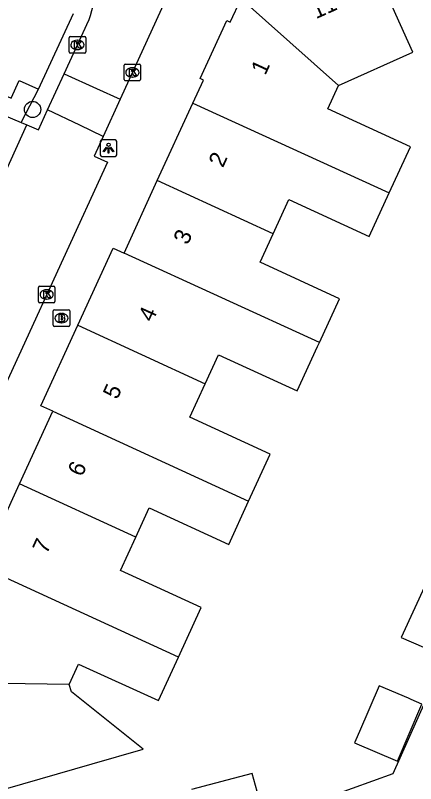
# Model space of a CAD drawing. Extents: x 161845 to 162341, y 381620 to 382158.
# Drawn here: x 162223.68 to 162247.81, y 381676.99 to 381723.31 of the extents above; entities that cross this region are included whole.
import ezdxf

# ---------------------------------------------------------------- set-up
doc = ezdxf.new("R2010")
doc.units = 0
for name, color, linetype in [('IMGEO_Boom', 7, 'Continuous'), ('IMGEO_Brandkraan', 7, 'Continuous'), ('IMGEO_Kolk', 7, 'Continuous'), ('IMGEO_Lichtpunt', 7, 'Continuous'), ('IMGEO_Pand', 7, 'Continuous'), ('IMGEO_Pand_nummerreeks', 7, 'Continuous'), ('IMGEO_Rijbaan_lokaal_open', 7, 'Continuous'), ('IMGEO_Voetpad_open', 7, 'Continuous')]:
    doc.layers.add(name, color=color, linetype=linetype)

msp = doc.modelspace()

# ---------------------------------------------------------------- linework, layer by layer
at = {"layer": 'IMGEO_Boom'}
msp.add_circle((162224.72, 381717.638), 0.489, dxfattribs=at)
at = {"layer": 'IMGEO_Brandkraan'}
for p, q in [((162225.961, 381704.637), (162225.961, 381705.489)), ((162226.036, 381705.563), (162226.888, 381705.563)), ((162226.449, 381705.343), (162226.474, 381705.343)), ((162226.962, 381705.489), (162226.962, 381704.637)), ((162226.472, 381704.783), (162226.447, 381704.783)), ((162226.888, 381704.563), (162226.036, 381704.563))]:
    msp.add_line(p, q, dxfattribs=at)
for points in [[(162225.961, 381704.637), (162225.961, 381705.489)], [(162226.036, 381705.563), (162226.888, 381705.563)], [(162226.309, 381705.263), (162226.309, 381704.863), (162226.522, 381704.863)], [(162226.54, 381705.263), (162226.309, 381705.263)], [(162226.488, 381705.182), (162226.434, 381705.182), (162226.434, 381705.106)], [(162226.962, 381705.489), (162226.962, 381704.637)], [(162226.434, 381705.106), (162226.487, 381705.106)], [(162226.496, 381705.03), (162226.434, 381705.03), (162226.434, 381704.949)], [(162226.434, 381704.949), (162226.496, 381704.949)], [(162226.888, 381704.563), (162226.036, 381704.563)]]:
    msp.add_lwpolyline(points, dxfattribs=at)
for centre, radius, start, end in [((162226.038, 381705.487), 0.0765, 91.552, 178.448), ((162226.038, 381705.487), 0.0765, 91.552, 178.448), ((162226.489, 381705.144), 0.0379, 267.8285, 90.9355), ((162226.544, 381705.118), 0.145, 59.4692, 91.5367), ((162226.569, 381705.165), 0.0922, 285.5137, 58.1501), ((162226.886, 381705.487), 0.0765, 1.552, 88.448), ((162226.886, 381705.487), 0.0765, 1.552, 88.448), ((162226.497, 381704.989), 0.0404, 269.8759, 90.5077), ((162226.528, 381705.114), 0.251, 268.6676, 293.5347), ((162226.574, 381704.973), 0.105, 301.3115, 78.989), ((162226.038, 381704.639), 0.0765, 181.552, 268.448), ((162226.038, 381704.639), 0.0765, 181.552, 268.448), ((162226.886, 381704.639), 0.0765, 271.552, 358.448), ((162226.886, 381704.639), 0.0765, 271.552, 358.448)]:
    msp.add_arc(centre, radius, start, end, dxfattribs=at)
for centre, major_axis, ratio, start_param, end_param in [((162226.448, 381705.063), (-0.387, 0.002), 0.722429, 4.712389, 7.853982), ((162226.473, 381705.063), (-0.39, 0.002), 0.717154, 1.570796, 4.712389)]:
    msp.add_ellipse(centre, major_axis=major_axis, ratio=ratio, start_param=start_param, end_param=end_param, dxfattribs=at)
at = {"layer": 'IMGEO_Kolk'}
for p, q in [((162226.922, 381721.104), (162226.922, 381721.956)), ((162226.997, 381722.03), (162227.849, 381722.03)), ((162227.923, 381721.956), (162227.923, 381721.104)), ((162227.41, 381721.81), (162227.435, 381721.81)), ((162227.849, 381721.03), (162226.997, 381721.03)), ((162227.433, 381721.25), (162227.408, 381721.25)), ((162230.233, 381719.448), (162230.233, 381720.3)), ((162230.308, 381720.374), (162231.16, 381720.374)), ((162230.721, 381720.154), (162230.746, 381720.154)), ((162231.234, 381720.3), (162231.234, 381719.448)), ((162230.744, 381719.594), (162230.719, 381719.594)), ((162231.16, 381719.374), (162230.308, 381719.374)), ((162225.067, 381706.061), (162225.067, 381706.913)), ((162225.142, 381706.987), (162225.994, 381706.987)), ((162225.555, 381706.767), (162225.58, 381706.767)), ((162226.068, 381706.913), (162226.068, 381706.061)), ((162225.578, 381706.207), (162225.553, 381706.207)), ((162225.994, 381705.987), (162225.142, 381705.987))]:
    msp.add_line(p, q, dxfattribs=at)
for points in [[(162226.922, 381721.104), (162226.922, 381721.956)], [(162226.997, 381722.03), (162227.849, 381722.03)], [(162227.923, 381721.956), (162227.923, 381721.104)], [(162227.243, 381721.73), (162227.366, 381721.73), (162227.366, 381721.579), (162227.496, 381721.73), (162227.66, 381721.73), (162227.514, 381721.579), (162227.667, 381721.33), (162227.515, 381721.33), (162227.43, 381721.494), (162227.366, 381721.427), (162227.366, 381721.33), (162227.243, 381721.33), (162227.243, 381721.73)], [(162227.849, 381721.03), (162226.997, 381721.03)], [(162230.233, 381719.448), (162230.233, 381720.3)], [(162230.308, 381720.374), (162231.16, 381720.374)], [(162230.554, 381720.074), (162230.677, 381720.074), (162230.677, 381719.923), (162230.807, 381720.074), (162230.971, 381720.074), (162230.825, 381719.923), (162230.978, 381719.674), (162230.826, 381719.674), (162230.741, 381719.838), (162230.677, 381719.771), (162230.677, 381719.674), (162230.554, 381719.674), (162230.554, 381720.074)], [(162231.234, 381720.3), (162231.234, 381719.448)], [(162231.16, 381719.374), (162230.308, 381719.374)], [(162225.067, 381706.061), (162225.067, 381706.913)], [(162225.142, 381706.987), (162225.994, 381706.987)], [(162225.388, 381706.687), (162225.511, 381706.687), (162225.511, 381706.536), (162225.641, 381706.687), (162225.805, 381706.687), (162225.659, 381706.536), (162225.812, 381706.287), (162225.66, 381706.287), (162225.575, 381706.451), (162225.511, 381706.384), (162225.511, 381706.287), (162225.388, 381706.287), (162225.388, 381706.687)], [(162226.068, 381706.913), (162226.068, 381706.061)], [(162225.994, 381705.987), (162225.142, 381705.987)]]:
    msp.add_lwpolyline(points, dxfattribs=at)
for centre, start, end in [((162226.999, 381721.954), 91.552, 178.448), ((162226.999, 381721.954), 91.552, 178.448), ((162227.847, 381721.954), 1.552, 88.448), ((162227.847, 381721.954), 1.552, 88.448), ((162226.999, 381721.106), 181.552, 268.448), ((162226.999, 381721.106), 181.552, 268.448), ((162227.847, 381721.106), 271.552, 358.448), ((162227.847, 381721.106), 271.552, 358.448), ((162230.31, 381720.298), 91.552, 178.448), ((162230.31, 381720.298), 91.552, 178.448), ((162231.158, 381720.298), 1.552, 88.448), ((162231.158, 381720.298), 1.552, 88.448), ((162230.31, 381719.45), 181.552, 268.448), ((162230.31, 381719.45), 181.552, 268.448), ((162231.158, 381719.45), 271.552, 358.448), ((162231.158, 381719.45), 271.552, 358.448), ((162225.144, 381706.911), 91.552, 178.448), ((162225.144, 381706.911), 91.552, 178.448), ((162225.992, 381706.911), 1.552, 88.448), ((162225.992, 381706.911), 1.552, 88.448), ((162225.144, 381706.063), 181.552, 268.448), ((162225.144, 381706.063), 181.552, 268.448), ((162225.992, 381706.063), 271.552, 358.448), ((162225.992, 381706.063), 271.552, 358.448)]:
    msp.add_arc(centre, 0.0765, start, end, dxfattribs=at)
for centre, major_axis, ratio, start_param, end_param in [((162227.409, 381721.53), (-0.387, 0.002), 0.722429, 4.712389, 7.853982), ((162227.434, 381721.53), (-0.39, 0.002), 0.717154, 1.570796, 4.712389), ((162230.72, 381719.874), (-0.387, 0.002), 0.722429, 4.712389, 7.853982), ((162230.745, 381719.874), (-0.39, 0.002), 0.717154, 1.570796, 4.712389), ((162225.554, 381706.487), (-0.387, 0.002), 0.722429, 4.712389, 7.853982), ((162225.579, 381706.487), (-0.39, 0.002), 0.717154, 1.570796, 4.712389)]:
    msp.add_ellipse(centre, major_axis=major_axis, ratio=ratio, start_param=start_param, end_param=end_param, dxfattribs=at)
at = {"layer": 'IMGEO_Lichtpunt'}
for p, q in [((162228.797, 381715.709), (162228.797, 381714.902)), ((162228.797, 381715.709), (162228.797, 381714.902)), ((162229.699, 381715.804), (162228.891, 381715.804)), ((162229.699, 381715.804), (162228.891, 381715.804)), ((162229.793, 381714.902), (162229.793, 381715.709)), ((162229.793, 381714.902), (162229.793, 381715.709)), ((162228.891, 381714.808), (162229.699, 381714.808)), ((162228.891, 381714.808), (162229.699, 381714.808))]:
    msp.add_line(p, q, dxfattribs=at)
for points in [[(162229.171, 381715.373), (162229.21, 381715.345), (162229.022, 381715.083), (162228.984, 381715.11), (162229.171, 381715.373)], [(162229.383, 381715.345), (162229.421, 381715.372), (162229.608, 381715.11), (162229.569, 381715.082), (162229.383, 381715.345)], [(162229.273, 381715.325), (162229.32, 381715.325), (162229.32, 381715.003), (162229.273, 381715.003), (162229.273, 381715.325)]]:
    msp.add_lwpolyline(points, dxfattribs=at)
msp.add_circle((162229.296, 381715.507), 0.0994, dxfattribs=at)
for centre, start, end in [((162228.891, 381715.709), 90, 180), ((162228.891, 381715.709), 90, 180), ((162229.699, 381715.709), 0, 90), ((162229.699, 381715.709), 0, 90), ((162228.891, 381714.902), 180, 270), ((162228.891, 381714.902), 180, 270), ((162229.699, 381714.902), 270, 0), ((162229.699, 381714.902), 270, 360)]:
    msp.add_arc(centre, 0.0946, start, end, dxfattribs=at)
at = {"layer": 'IMGEO_Pand'}
for points in [[(162243.163, 381719.077), (162247.644, 381721.087), (162246.626, 381723.357), (162244.58, 381727.919)], [(162234.385, 381718.026), (162235.02, 381719.411), (162234.828, 381719.499), (162236.434, 381722.999), (162236.636, 381722.907), (162237.284, 381724.32)], [(162237.284, 381724.32), (162243.163, 381719.077)], [(162246.212, 381712.603), (162247.491, 381715.391), (162242.518, 381717.672), (162243.163, 381719.077)], [(162232.239, 381713.348), (162234.385, 381718.026)], [(162234.385, 381718.026), (162246.212, 381712.603)], [(162230.236, 381708.982), (162232.239, 381713.348)], [(162239.218, 381710.147), (162232.239, 381713.348)], [(162239.218, 381710.147), (162240.16, 381712.2), (162245.008, 381709.977), (162246.212, 381712.603)], [(162242.011, 381703.581), (162243.225, 381706.227), (162238.429, 381708.427), (162239.218, 381710.147)], [(162227.443, 381704.63), (162229.578, 381709.284), (162230.236, 381708.982)], [(162242.011, 381703.581), (162230.236, 381708.982)], [(162225.943, 381699.441), (162225.216, 381699.774), (162227.443, 381704.63)], [(162227.443, 381704.63), (162235.13, 381701.105)], [(162235.13, 381701.105), (162235.93, 381702.85), (162240.677, 381700.672), (162241.902, 381703.343), (162242.011, 381703.581)], [(162237.74, 381694.032), (162239.037, 381696.86), (162234.201, 381699.079), (162235.13, 381701.105)], [(162223.935, 381695.062), (162225.943, 381699.441)], [(162225.943, 381699.441), (162237.74, 381694.032)], [(162221.645, 381690.069), (162223.935, 381695.062)], [(162230.944, 381691.846), (162223.935, 381695.062)], [(162230.944, 381691.846), (162231.754, 381693.612), (162236.54, 381691.417), (162237.74, 381694.032)], [(162233.512, 381684.627), (162234.878, 381687.605), (162230.021, 381689.833), (162230.944, 381691.846)], [(162233.512, 381684.627), (162221.645, 381690.069)], [(162248.459, 381689.117), (162246.936, 381685.797), (162249.024, 381684.903), (162249.276, 381684.795), (162249.446, 381684.722), (162250.94, 381687.98)], [(162226.929, 381682.972), (162227.494, 381684.205), (162232.306, 381681.998), (162233.512, 381684.627)], [(162226.929, 381682.972), (162218.956, 381683.081)], [(162220.972, 381676.079), (162228.305, 381678.19), (162231.383, 381679.076), (162227.057, 381682.528), (162226.929, 381682.972)], [(162244.133, 381679.448), (162246.714, 381678.342), (162248.19, 381681.789), (162247.549, 381682.063), (162247.376, 381682.137), (162245.609, 381682.894), (162244.424, 381680.129), (162244.215, 381679.64), (162244.133, 381679.448)], [(162238.666, 381675.069), (162237.954, 381677.611), (162236.809, 381677.306), (162234.306, 381676.639)]]:
    msp.add_lwpolyline(points, dxfattribs=at)
at = {"layer": 'IMGEO_Rijbaan_lokaal_open'}
for points in [[(162233.247, 381725.384), (162229.999, 381718.265)], [(162226.626, 381719.791), (162228.103, 381723.012)], [(162225.627, 381717.61), (162226.626, 381719.791)], [(162226.626, 381719.791), (162228.575, 381718.909), (162229.999, 381718.265)], [(162229.999, 381718.265), (162228.969, 381716.012)], [(162224.366, 381716.716), (162225.077, 381716.411), (162225.627, 381717.61)], [(162228.969, 381716.012), (162227.563, 381716.684), (162225.627, 381717.61)], [(162216.443, 381699.185), (162224.366, 381716.716)], [(162228.969, 381716.012), (162228.427, 381714.822), (162229.226, 381714.466), (162221.202, 381696.974), (162220.453, 381697.355), (162219.823, 381695.945)]]:
    msp.add_lwpolyline(points, dxfattribs=at)
msp.add_arc((162222.346, 381725.197), 6.158, 339.2129, 70.1212, dxfattribs=at)
at = {"layer": 'IMGEO_Voetpad_open'}
for points in [[(162225.066, 381718.862), (162227.189, 381723.431)], [(162219.083, 381720.032), (162219.163, 381720.211), (162223.428, 381718.316), (162223.911, 381719.383), (162225.066, 381718.862)], [(162216.112, 381699.325), (162211.796, 381701.156), (162215.94, 381710.415), (162219.646, 381718.696), (162224.029, 381716.857)], [(162224.029, 381716.857), (162225.066, 381718.862)], [(162224.029, 381716.857), (162224.366, 381716.716)], [(162260.94, 381709.231), (162260.295, 381707.733), (162252.877, 381692.029), (162246.443, 381677.593), (162241.528, 381675.819), (162238.666, 381675.069)]]:
    msp.add_lwpolyline(points, dxfattribs=at)

# ---------------------------------------------------------------- texts
at = {"layer": 'IMGEO_Pand_nummerreeks'}
for s, rotation, p in [('11', 24.1492, (162241.802, 381723.079)), ('1', 65.2693, (162238.746, 381719.655)), ('2', 65.5013, (162236.192, 381714.084)), ('3', 65.5013, (162234.07, 381709.426)), ('4', 65.5005, (162231.948, 381704.766)), ('5', 65.5013, (162229.823, 381700.107)), ('6', 65.5013, (162227.7, 381695.448)), ('7', 65.5013, (162225.577, 381690.788))]:
    msp.add_text(s, height=1, rotation=rotation, dxfattribs=at).set_placement(p)

doc.saveas('drawing.dxf')
